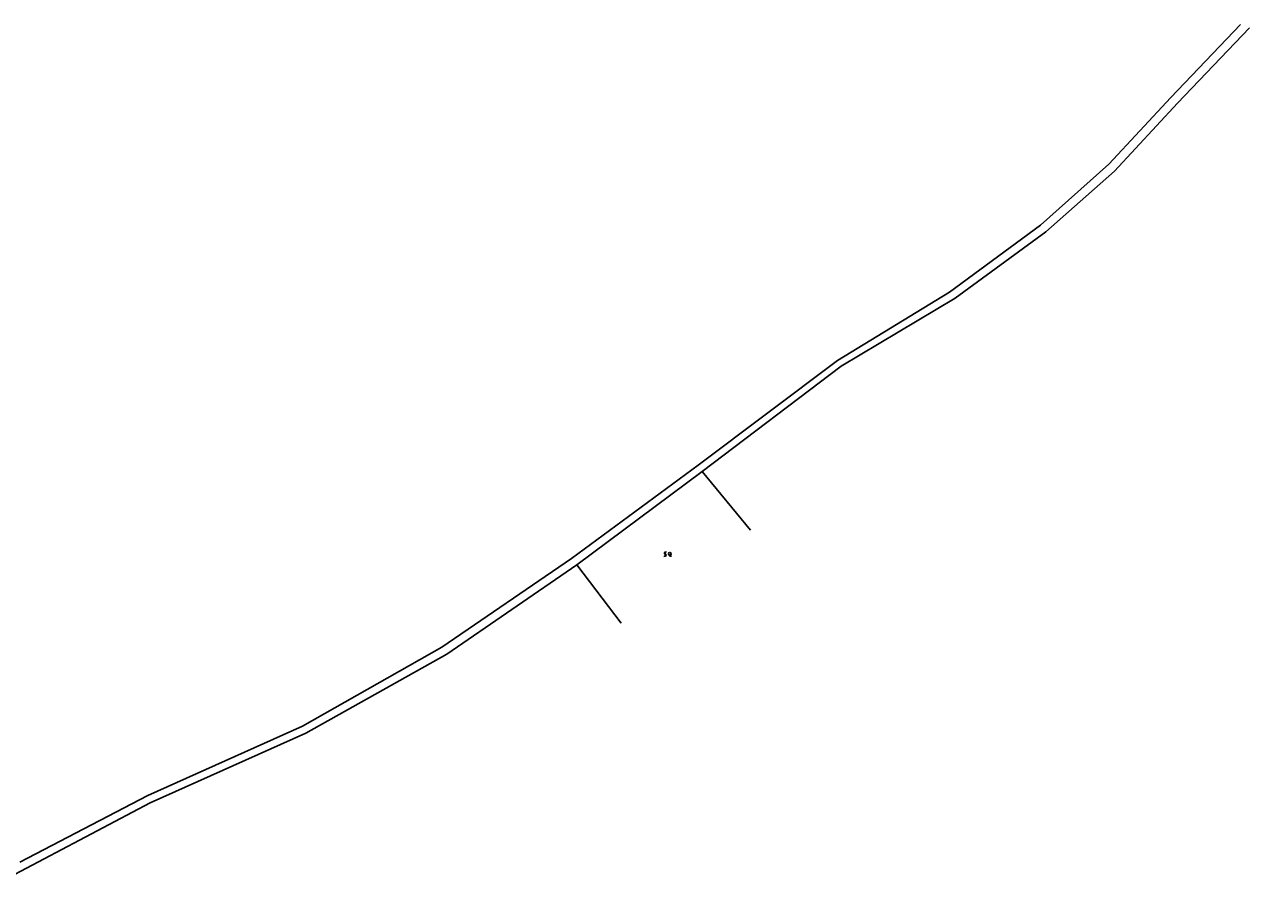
# Model space of a CAD drawing. Extents: x -582162 to -561283, y -1187583 to -1183539.
# Drawn here: x -570473.4 to -570140, y -1184664.7 to -1184432.5 of the extents above; entities that cross this region are included whole.
import ezdxf

# ---------------------------------------------------------------- set-up
doc = ezdxf.new("R2010")
doc.units = 0
for name, color, linetype in [('Vrstva 1', 7, 'Continuous'), ('Vrstva 10', 7, 'Continuous'), ('Vrstva 3', 7, 'Continuous')]:
    doc.layers.add(name, color=color, linetype=linetype)

# ---------------------------------------------------------------- blocks, each defined once
blk = doc.blocks.new('3.030')
at = {"layer": 'Vrstva 1'}
for p, q in [((0, -1.314), (0, 1.186)), ((0.75, 1.186), (0, 1.086)), ((-0.75, -1.314), (0, -1.214))]:
    blk.add_line(p, q, dxfattribs=at)
for centre, radius, start, end in [((0.11, 0.5304), 0.5565, 99.9650306, 253.4977278), ((-0.11, -0.6011), 0.6111, 280.3702583, 79.0333333)]:
    blk.add_arc(centre, radius, start, end, dxfattribs=at)
blk = doc.blocks.new('3.050')
at = {"layer": 'Vrstva 1'}
blk.add_lwpolyline([(0, -0.75), (0, -1.25), (1, -1.25)], dxfattribs=at)
blk.add_circle((0, 0), 0.75, dxfattribs=at)

msp = doc.modelspace()

# ---------------------------------------------------------------- linework, layer by layer
at = {"layer": 'Vrstva 10'}
for points in [[(-570142.5, -1184432.5), (-570161.45, -1184452.41), (-570178.34, -1184470.49), (-570196.89, -1184487.14), (-570221.71, -1184505.33), (-570252.18, -1184524.01), (-570290.04, -1184552.46), (-570324.57, -1184577.89), (-570359.85, -1184602.03), (-570397.72, -1184623.54), (-570439.85, -1184642.38), (-570474.63, -1184660.53)], [(-570140.03, -1184433.45), (-570159.62, -1184453.9), (-570176.74, -1184472.39), (-570195.45, -1184488.9), (-570220.08, -1184506.98), (-570251.14, -1184525.54), (-570288.93, -1184554.18)], [(-570288.93, -1184554.18), (-570323.12, -1184579.57)], [(-570275.84, -1184570.2), (-570288.93, -1184554.18)], [(-570323.12, -1184579.57), (-570358.44, -1184603.92), (-570396.82, -1184625.45), (-570439.22, -1184644.39), (-570477.63, -1184664.71)], [(-570323.12, -1184579.57), (-570311.02, -1184595.49)]]:
    msp.add_lwpolyline(points, dxfattribs=at)

# ---------------------------------------------------------------- block references
at = {"layer": 'Vrstva 3', "xscale": 0.5, "yscale": 0.5}
for name, p in [('3.030', (-570299.03, -1184576.67)), ('3.050', (-570297.8, -1184576.6))]:
    msp.add_blockref(name, p, dxfattribs=at)

doc.saveas('drawing.dxf')
